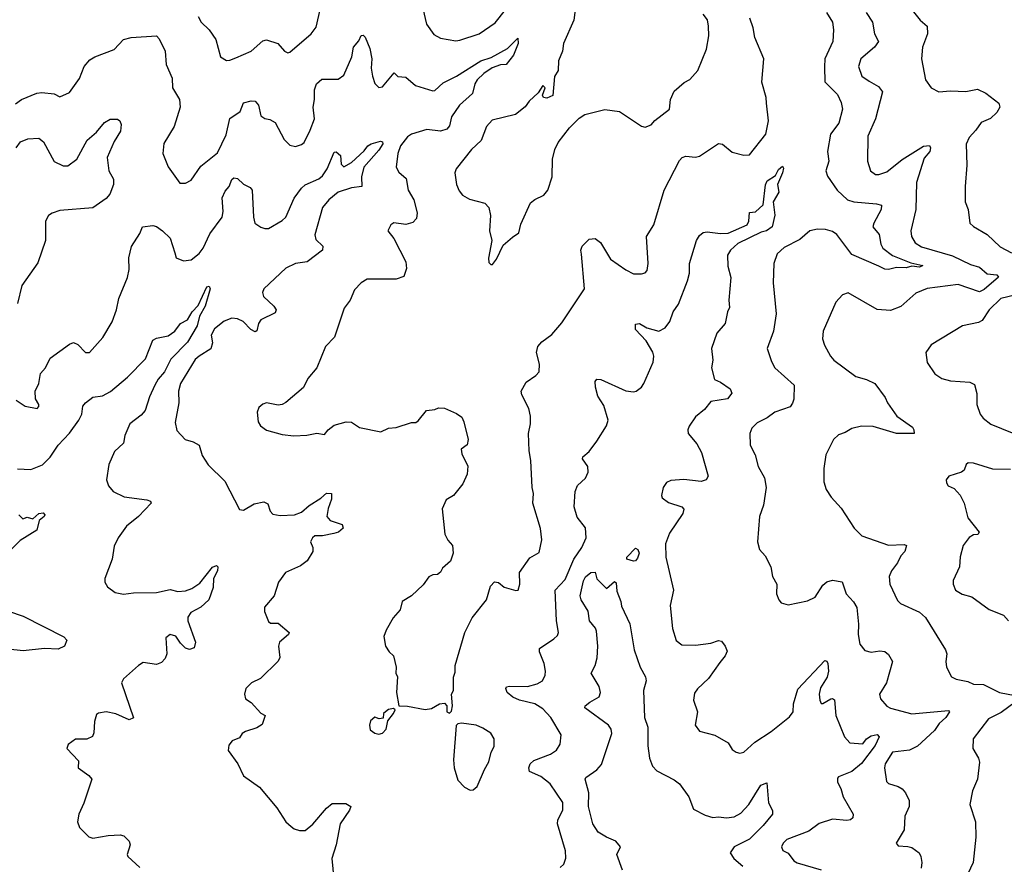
# Model space of a CAD drawing. Extents: x 2133461 to 2293071, y 753526 to 916327.
# Tile 279 of 459: x 2196717 to 2201814, y 874125 to 878498. Entities that reach past the tile are written whole.
import ezdxf

# ---------------------------------------------------------------- set-up
doc = ezdxf.new("R2010")
doc.units = 0

msp = doc.modelspace()

# ---------------------------------------------------------------- linework, layer by layer
at = {"layer": '0CON10XD'}
for points in [[(2197640, 878515), (2197656.9, 878485), (2197697.5, 878445), (2197731.8, 878395), (2197756, 878305), (2197787.3, 878287.3), (2197805, 878287.5), (2197835, 878300.8), (2197915, 878334.2), (2197975, 878387.5), (2197995, 878394.3), (2198053.8, 878375), (2198086.7, 878335), (2198105, 878326.7), (2198115, 878330), (2198225.4, 878424.6), (2198251.7, 878458.3), (2198273.1, 878556.9)], [(2198803.3, 878555), (2198821.9, 878475), (2198860.4, 878420.4), (2198895, 878401.9), (2198975, 878388.9), (2198995, 878391.1), (2199094.7, 878425.3), (2199177.8, 878482.2), (2199230.9, 878549.1)], [(2199596, 878575), (2199586, 878495), (2199532.5, 878375), (2199525.8, 878334.2), (2199506.7, 878285), (2199503.8, 878235), (2199485.7, 878204.3), (2199476.7, 878105), (2199445, 878091.2), (2199427.5, 878095), (2199423.8, 878106.2), (2199436.2, 878145), (2199425, 878156.7), (2199401.4, 878118.6), (2199354.3, 878075.7), (2199333, 878047), (2199283, 878007), (2199163.2, 877976.8), (2199132.9, 877945), (2199105, 877872), (2199055.6, 877825), (2198976.2, 877725), (2198968.8, 877705), (2198978.1, 877645), (2198991.7, 877611.7), (2199009.3, 877589.3), (2199045, 877567.8), (2199125, 877548), (2199145.8, 877525.8), (2199154.1, 877484.1), (2199149.2, 877405), (2199160, 877355), (2199143, 877263), (2199145, 877240), (2199155, 877230), (2199165, 877230), (2199185, 877257.5), (2199219.5, 877330.5), (2199268.3, 877371.7)], [(2201330, 878555), (2201378.8, 878495), (2201414.2, 878464.2), (2201415.4, 878424.6), (2201390.9, 878355), (2201384.3, 878295), (2201406.6, 878186.6), (2201434.3, 878144.3), (2201475, 878124.4), (2201535, 878130), (2201614.1, 878125.9), (2201675, 878137.5), (2201717.3, 878117.3), (2201785.5, 878065), (2201790.8, 878045), (2201775, 878017.5), (2201742.9, 877987.1), (2201694.6, 877965.4), (2201666.2, 877925), (2201632, 877888), (2201616.8, 877853.2), (2201619.4, 877745), (2201610.8, 877635), (2201612, 877555), (2201627.5, 877515), (2201636, 877445), (2201655, 877427.5), (2201725, 877385.6), (2201792.6, 877322.6), (2201850.9, 877290.9)], [(2198775, 877497.5), (2198771.4, 877468.6), (2198752.1, 877447.9), (2198715, 877437.1), (2198654.3, 877445.7), (2198637.5, 877435), (2198622.5, 877405), (2198654.2, 877364.2), (2198716, 877245), (2198719.5, 877210.5), (2198705, 877167.5), (2198665, 877153.8), (2198515, 877153.8), (2198485, 877136.2), (2198450.5, 877099.5), (2198427.5, 877045), (2198396, 877005), (2198346.1, 876853.9), (2198300, 876805), (2198254, 876695), (2198209.1, 876640.9), (2198185, 876593.3), (2198094.1, 876515.9), (2198075, 876506.2), (2198055, 876502), (2197995, 876513.3), (2197975, 876506.7), (2197955, 876490), (2197946.7, 876465), (2197951.2, 876415), (2197963.3, 876395), (2197995, 876372), (2198075, 876350.8), (2198135, 876342.5), (2198203.9, 876346.1), (2198255, 876356.7), (2198295, 876350), (2198313.3, 876375), (2198345, 876398.8), (2198406.1, 876416.1), (2198435, 876413.3), (2198475, 876386.2), (2198586.1, 876363.9), (2198625, 876382.5), (2198665, 876386.7), (2198745, 876412.5), (2198767, 876413), (2198779.3, 876420.7), (2198822.5, 876475), (2198865, 876480), (2198885, 876488.8), (2198915.9, 876485.9), (2198978.3, 876458.3), (2199005, 876440), (2199016.4, 876416.4), (2199038.8, 876325), (2199033.6, 876296.4), (2199002.5, 876275), (2199005, 876250), (2199036.4, 876186.4), (2199033.3, 876145), (2199010, 876095), (2198962.5, 876035), (2198925, 876012.5), (2198903.8, 875965), (2198917.5, 875835), (2198932.9, 875802.9), (2198956.7, 875775), (2198960, 875735), (2198946, 875694), (2198905, 875657.5), (2198895, 875637.5), (2198880, 875625), (2198855, 875623.3), (2198835, 875613.3), (2198805, 875572.5), (2198745.7, 875514.3), (2198696.7, 875485), (2198687.1, 875442.9), (2198649.5, 875400.5), (2198613.2, 875336.8), (2198602, 875305), (2198610, 875255), (2198628.8, 875225), (2198651.2, 875205), (2198666.2, 875145), (2198663.9, 875113.9), (2198672.5, 875095), (2198667.5, 875015), (2198680, 874945), (2198725, 874943.3), (2198815, 874926.2), (2198848, 874932), (2198890, 874955), (2198915, 874960), (2198927.5, 874945), (2198927.5, 874915), (2198941.7, 874908.3), (2198951.7, 874918.3), (2198956.7, 874945), (2198952.5, 875005), (2198962.5, 875025), (2198963, 875093), (2198970.7, 875119.3), (2198971.2, 875155), (2199021.1, 875325), (2199058.7, 875401.3), (2199133.3, 875495), (2199153.3, 875565), (2199175, 875587.5), (2199195, 875583.3), (2199225, 875560), (2199285, 875543.3), (2199297.5, 875545), (2199306.2, 875575), (2199303.8, 875635), (2199357.6, 875712.4), (2199405, 875740), (2199420, 875805), (2199412.8, 875862.8), (2199373.3, 875995), (2199377.1, 876045), (2199370, 876075), (2199363.5, 876215), (2199353.8, 876265), (2199350.9, 876355), (2199361.1, 876405), (2199360.8, 876445), (2199352, 876485), (2199316.2, 876555), (2199312, 876575), (2199338.8, 876621.2), (2199388.8, 876655), (2199405.8, 876675), (2199408.1, 876715), (2199392.2, 876775), (2199398.6, 876805), (2199419.8, 876830.2), (2199471.4, 876868.6), (2199522.4, 876927.6), (2199640, 877105), (2199625.6, 877284.4), (2199622.2, 877305), (2199629.2, 877325), (2199665, 877361.4), (2199695, 877364.4), (2199723.4, 877343.4), (2199775, 877258), (2199855, 877202), (2199895, 877181.2), (2199935, 877181.2), (2199955, 877187.5), (2199965, 877200), (2199970.8, 877235), (2199962, 877375), (2200000, 877435), (2200052.7, 877615), (2200131.7, 877768.3), (2200146.4, 877783.6), (2200165, 877790.5), (2200215, 877785.6), (2200235, 877791.4), (2200335, 877856.2), (2200355, 877853.8), (2200405, 877812), (2200465, 877795.7), (2200495, 877798.1), (2200579.5, 877905), (2200592.5, 877975), (2200582.5, 878065), (2200581.1, 878095), (2200558.5, 878175), (2200569.2, 878295), (2200522.8, 878405), (2200514.1, 878455), (2200496.1, 878505)], [(2199268.3, 877371.7), (2199300, 877395), (2199310.5, 877439.5), (2199361.2, 877548.8), (2199383, 877567), (2199430.3, 877589.7), (2199451.2, 877615), (2199473.8, 877685), (2199475.6, 877775), (2199486.9, 877825), (2199505, 877861.2), (2199562, 877938), (2199612.6, 877987.4), (2199642.6, 878007.4), (2199745, 878032.9), (2199821.7, 878021.7), (2199935, 877946.2), (2199955, 877942), (2199985, 877953.8), (2200004.1, 877975.9), (2200080, 878035), (2200085.6, 878085), (2200105, 878127.5), (2200156.9, 878173.1), (2200185, 878188.6), (2200227.1, 878235), (2200272.2, 878345), (2200283.6, 878415), (2200282.2, 878465), (2200277, 878497), (2200255, 878525.7)], [(2200893.5, 878535), (2200924.4, 878485), (2200930, 878445), (2200925.6, 878385), (2200884.7, 878295), (2200883.4, 878253.4), (2200885, 878176.7), (2200950.5, 878110.5), (2200969.2, 878069.2), (2200975.5, 878035), (2200957.6, 877962.4), (2200914.6, 877905), (2200899.1, 877815), (2200905.6, 877765), (2200890.6, 877715), (2200897.9, 877687.9), (2200948.9, 877615), (2201001.5, 877565), (2201035, 877554.2), (2201152.5, 877545), (2201177.6, 877537.6), (2201176.6, 877515), (2201137.8, 877445), (2201133.8, 877425), (2201165.5, 877385), (2201175.4, 877335), (2201185.4, 877315), (2201235, 877277), (2201329.7, 877239.7), (2201391.2, 877225), (2201375, 877215.8), (2201335, 877220.9), (2201305, 877213.7), (2201255, 877214.1), (2201214.1, 877204.1), (2201195, 877206.1), (2201165, 877221.6), (2201025, 877281.8), (2200946.1, 877386.1), (2200925, 877401), (2200888.4, 877411.6), (2200846.9, 877413.1), (2200806.2, 877405), (2200755, 877360), (2200675, 877318.9), (2200638, 877285), (2200620.8, 877235), (2200616.9, 877135), (2200632.7, 876975), (2200618.5, 876885), (2200586.9, 876795), (2200607.9, 876727.9), (2200625.8, 876695), (2200725.9, 876605.9), (2200723.5, 876533.5), (2200717.9, 876512.1), (2200705, 876494.2), (2200625, 876465.3), (2200586, 876436), (2200535, 876410), (2200507.2, 876382.8), (2200495.6, 876355), (2200498.6, 876295), (2200524.3, 876245), (2200540, 876185), (2200572.7, 876125), (2200580.5, 876075), (2200567.8, 875985), (2200546, 875925), (2200536, 875795), (2200546.7, 875755), (2200575, 875721.2), (2200604.4, 875665), (2200614, 875615), (2200636, 875575), (2200634.2, 875525), (2200646.2, 875495), (2200658.8, 875478.8), (2200695, 875468), (2200795, 875488.8), (2200835, 875508.8), (2200875, 875570.8), (2200895, 875586.7), (2200925, 875595.5), (2200975, 875587.1), (2200995.6, 875525), (2201033.9, 875483.9), (2201049.6, 875455), (2201058.8, 875368.8), (2201056.4, 875315), (2201065.7, 875265), (2201092, 875232), (2201125, 875223.1), (2201169.7, 875230.3), (2201195, 875227.5), (2201215, 875211.2), (2201234.2, 875175), (2201204.3, 875065), (2201167.5, 875005), (2201172.4, 874982.4), (2201205, 874944.2), (2201225, 874933.3), (2201335, 874904), (2201525, 874921.2), (2201530, 874915), (2201510.4, 874885), (2201476.2, 874853.8), (2201453, 874817), (2201365, 874736.8), (2201323.3, 874716.7), (2201235.8, 874705), (2201197.5, 874645), (2201193.7, 874623.7), (2201204.3, 874554.3), (2201215, 874542.5), (2201265, 874528.1), (2201285.4, 874515.4), (2201302.5, 874495), (2201321.1, 874455), (2201320.8, 874425), (2201299.2, 874375), (2201295, 874303.3), (2201253.3, 874235), (2201265, 874221.2), (2201315, 874217.5), (2201335, 874212.5), (2201372.5, 874185), (2201382.5, 874165), (2201386.7, 874135), (2201383.3, 874105)], [(2201099.1, 878535), (2201131.9, 878485), (2201142.5, 878425), (2201162, 878385), (2201142.5, 878355), (2201071.4, 878295), (2201058.6, 878255), (2201076.7, 878205), (2201115, 878179.4), (2201162.4, 878152.4), (2201182.9, 878125), (2201147.1, 877985), (2201107.9, 877895), (2201105.7, 877765), (2201120.8, 877715), (2201147, 877697), (2201165, 877696.9), (2201205, 877710), (2201285, 877774.4), (2201395, 877843.3), (2201426.7, 877846.7), (2201431.8, 877835), (2201428.5, 877815), (2201399.1, 877780.9), (2201358.9, 877655), (2201355.7, 877514.3), (2201330.4, 877405), (2201333.6, 877375), (2201352.7, 877342.7), (2201385, 877321.1), (2201545, 877275.3), (2201639.5, 877229.5), (2201685, 877216.4), (2201725, 877182.7), (2201775, 877177.3), (2201784.4, 877165), (2201708.8, 877101.2), (2201685, 877088.1), (2201575, 877126.9), (2201415, 877105.9), (2201355, 877081.5), (2201277.9, 877012.1), (2201225, 876992.2), (2201155, 876998.1), (2201005, 877083.8), (2200975.9, 877074.1), (2200941.2, 877035), (2200875.7, 876885), (2200872.5, 876845), (2200882.1, 876812.1), (2200914, 876755), (2200932, 876735), (2201045, 876650), (2201100, 876635), (2201143.3, 876615), (2201197.5, 876542.5), (2201208.8, 876515), (2201258, 876445), (2201337.9, 876387.9), (2201345.8, 876374.2), (2201346.7, 876355), (2201255, 876355.6), (2201135, 876391.8), (2201075, 876393.3), (2201025, 876381.9), (2200990, 876360), (2200955, 876348), (2200928.8, 876325), (2200890, 876245), (2200879.2, 876175), (2200880, 876105), (2200892, 876065), (2200918, 876025), (2200969.1, 875969.1), (2201035.7, 875865.7), (2201076.2, 875825), (2201215, 875777.8), (2201295, 875780), (2201307.5, 875775), (2201298.8, 875745), (2201277.3, 875722.7), (2201260.8, 875685), (2201230, 875645), (2201218.2, 875615), (2201221.9, 875575), (2201260.7, 875490.7), (2201276.2, 875475), (2201375, 875430.5), (2201405, 875402.5), (2201508.6, 875235), (2201515.6, 875215), (2201510.6, 875175), (2201514, 875145), (2201541.2, 875095), (2201565, 875083.1), (2201625, 875071.9), (2201655, 875057.5), (2201705.4, 875055.4), (2201788.8, 875015), (2201869.2, 874999.2)], [(2196695, 878062.7), (2196726, 878084), (2196805, 878117.8), (2196831.3, 878121.3), (2196894.3, 878114.3), (2196925, 878098.8), (2196975, 878120), (2197026.1, 878193.9), (2197050, 878255), (2197080.3, 878289.7), (2197105, 878306), (2197205, 878343.6), (2197254.6, 878395.4), (2197294.5, 878405.5), (2197424.2, 878414.2), (2197439.3, 878399.3), (2197468.9, 878335), (2197474.4, 878265), (2197505.7, 878195.7), (2197507.5, 878145), (2197543.3, 878085), (2197547.8, 878045), (2197515.7, 877945), (2197463.4, 877856.6), (2197457.5, 877805), (2197485.6, 877735.6), (2197545, 877652), (2197575, 877650.8), (2197605, 877667.5), (2197655, 877739.2), (2197741.1, 877808.9), (2197785, 877902), (2197804, 877986), (2197858.3, 878021.7), (2197875, 878066.7), (2197915, 878078), (2197935, 878076), (2197952.5, 878055), (2197965, 878000), (2197985, 877986.2), (2198010.8, 877980.8), (2198038.8, 877965), (2198085, 877876.7), (2198115, 877848), (2198145, 877842), (2198175, 877850.8), (2198188.7, 877861.3), (2198220.6, 877925), (2198242.2, 877985), (2198235.5, 878045), (2198243.3, 878085), (2198242.5, 878135), (2198252.5, 878165), (2198280.7, 878189.3), (2198365, 878190), (2198395, 878210.8), (2198436.1, 878305), (2198443.9, 878356.1), (2198471.9, 878388.1), (2198485, 878416.2), (2198495, 878418), (2198505, 878408), (2198528.4, 878348.4), (2198539.7, 878295), (2198536.3, 878246.3), (2198542.5, 878205), (2198555, 878167.5), (2198575, 878146.7), (2198595, 878150), (2198655, 878223.3), (2198675, 878204.2), (2198715, 878199.4), (2198765, 878156.9), (2198855, 878130), (2198865, 878131.9), (2198909, 878171), (2198977.1, 878205), (2199104.5, 878285.5), (2199157.5, 878302.5), (2199241.7, 878348.2), (2199295, 878402.5), (2199296.4, 878375), (2199273.4, 878315), (2199235, 878266.5), (2199205, 878264.8), (2199161.7, 878248.3), (2199120, 878220), (2199085, 878186.6), (2199072.5, 878165), (2199060.3, 878115), (2198993.9, 878056.1), (2198951.6, 877995), (2198941.6, 877948.4), (2198928.3, 877931.7), (2198895, 877920.9), (2198825, 877928.8), (2198745, 877905.9), (2198725, 877891.8), (2198688.8, 877845), (2198674.6, 877805), (2198665.7, 877735), (2198678.7, 877708.7), (2198718.1, 877675), (2198728.5, 877615), (2198757.1, 877565), (2198775, 877497.5)], [(2196698.8, 877835), (2196720, 877865), (2196758.3, 877881.7), (2196815, 877884), (2196839.2, 877865), (2196895, 877764.2), (2196941.2, 877741.2), (2196965, 877740.4), (2197012.9, 877775), (2197065.9, 877874.1), (2197114, 877915), (2197155, 877966), (2197185, 877983.1), (2197222.2, 877982.2), (2197234.6, 877974.6), (2197242.7, 877955), (2197239.1, 877920.9), (2197205, 877867.5), (2197169.2, 877785), (2197178.8, 877715), (2197202, 877672), (2197201.4, 877645), (2197183.1, 877595), (2197165, 877572.2), (2197095, 877522.9), (2196925, 877509.1), (2196885, 877496.9), (2196865, 877484.3), (2196849.5, 877455), (2196849.5, 877355), (2196810.7, 877239.3), (2196728.2, 877121.8), (2196705, 877028)], [(2196698.3, 876528.3), (2196745, 876496.7), (2196806.7, 876485), (2196815.6, 876494.4), (2196815.8, 876505), (2196798.8, 876535), (2196796, 876575), (2196815.4, 876614.6), (2196823.5, 876666.5), (2196850.8, 876695), (2196874.2, 876745), (2196975, 876818), (2196995, 876826.2), (2197016.8, 876816.8), (2197057.5, 876775), (2197077.5, 876775), (2197146.8, 876853.2), (2197195, 876933.3), (2197218.1, 876995), (2197229.2, 877055), (2197275, 877162.5), (2197283.3, 877205), (2197281.1, 877265), (2197295, 877323.3), (2197338.3, 877391.7), (2197352.5, 877425), (2197405, 877432.5), (2197425, 877426.7), (2197456.7, 877405), (2197495, 877367.5), (2197519.3, 877290.7), (2197527.5, 877265), (2197565, 877248.8), (2197605, 877254), (2197645, 877288), (2197665.6, 877315), (2197701.1, 877388.9), (2197764.6, 877475), (2197770.8, 877505), (2197764.7, 877575.3), (2197779.5, 877610.5), (2197801.4, 877635), (2197815, 877670), (2197825, 877678.8), (2197845, 877676.2), (2197875, 877645.8), (2197908.9, 877628.9), (2197920, 877615), (2197926.2, 877475), (2197933.3, 877445), (2197965, 877423.1), (2197985, 877416.2), (2198005, 877417.3), (2198075, 877457.5), (2198093.9, 877475), (2198136.7, 877573.3), (2198174.8, 877625.2), (2198195, 877642.1), (2198265, 877673.6), (2198285, 877690), (2198307.5, 877725), (2198345, 877812), (2198355, 877814.2), (2198376.7, 877795), (2198380.2, 877750.2), (2198395, 877735.8), (2198435, 877758.9), (2198500.4, 877819.6), (2198519.5, 877845), (2198536, 877855), (2198585, 877868.8), (2198595.3, 877865.3), (2198596.8, 877855), (2198575, 877822.1), (2198498, 877735), (2198486.1, 877683.9), (2198487.3, 877635), (2198435, 877626.7), (2198364.8, 877605.2), (2198316.2, 877565), (2198284.7, 877525), (2198244.6, 877384.6), (2198250.4, 877360.4), (2198285.8, 877325), (2198284.2, 877305), (2198204, 877245), (2198145, 877235.4), (2198095, 877211.9), (2197980.8, 877105), (2197974.4, 877085), (2197978.1, 877065), (2198032.5, 877015), (2198043.8, 876995), (2198040, 876980), (2197965, 876944.4), (2197952.3, 876925), (2197945, 876886.2), (2197935, 876881.8), (2197913.1, 876893.1), (2197874, 876935), (2197845, 876948.9), (2197815, 876952.2), (2197775, 876936.4), (2197725, 876897.1), (2197708.2, 876865), (2197714.7, 876825), (2197706.7, 876793.3), (2197645, 876756.6), (2197625, 876737.9), (2197549.6, 876615), (2197538.2, 876575), (2197540.8, 876515), (2197522.3, 876412.3), (2197530.5, 876370.5), (2197573.9, 876323.9), (2197615, 876312), (2197645, 876294.2), (2197662, 876242), (2197692.4, 876192.4), (2197779.2, 876109.2), (2197855, 875961.2), (2197875, 875959.2), (2197929.6, 875990.4), (2197981.1, 876001.1), (2198001.7, 875991.7), (2198013.7, 875953.7), (2198027.8, 875937.8), (2198065, 875931.1), (2198140, 875935), (2198175, 875947.8), (2198215, 875983.3), (2198275, 876020.8), (2198305, 876047.1), (2198330, 876045), (2198330.5, 876015), (2198312.9, 875967.1), (2198306.4, 875925), (2198324.7, 875904.7), (2198386.7, 875885), (2198391.2, 875865), (2198366.2, 875845), (2198342.6, 875837.4), (2198285, 875825.5), (2198245, 875825.6), (2198232, 875815), (2198222.5, 875795), (2198234, 875765), (2198234, 875745), (2198205, 875696.2), (2198170.6, 875669.4), (2198092.5, 875635), (2198056.2, 875585), (2198033.3, 875515), (2197984.1, 875455.9), (2197983.9, 875433.9), (2198005, 875381.2), (2198015, 875374), (2198055, 875374), (2198112, 875325), (2198108, 875315), (2198060.8, 875275), (2198055.8, 875255), (2198063.8, 875195), (2198055, 875176.7), (2197963.4, 875086.6), (2197915.9, 875064.1), (2197886.7, 875035), (2197880, 875005), (2197885, 874982.5), (2197915, 874962.5), (2197965, 874907.5), (2197987.5, 874895), (2197972, 874848), (2197945, 874831.2), (2197885, 874813.3), (2197868.3, 874801.7), (2197855, 874780), (2197815.9, 874764.1), (2197798.6, 874741.4), (2197796.2, 874715), (2197845.7, 874645.7), (2197875, 874583.3), (2197958.8, 874525), (2198047.3, 874417.3), (2198093.8, 874345), (2198121.2, 874321.2), (2198138.3, 874308.3), (2198165, 874300), (2198195, 874300), (2198235, 874332), (2198305, 874416), (2198335, 874439.2), (2198405, 874439.2), (2198430, 874425), (2198424.2, 874405), (2198375.6, 874334.4), (2198354.3, 874225), (2198333.3, 874155), (2198348, 873995)], [(2199482.5, 875292.5), (2199500, 875310), (2199505.6, 875325), (2199496.1, 875385), (2199489.4, 875545), (2199541.1, 875598.9), (2199584.8, 875705.2), (2199627.3, 875765), (2199649.4, 875815), (2199645, 875866.7), (2199602, 875922), (2199587.8, 875975), (2199591.4, 876055), (2199605, 876086.2), (2199645, 876123.3), (2199660, 876155), (2199657.5, 876185), (2199630, 876225), (2199631.2, 876235), (2199665, 876262.9), (2199704.2, 876315), (2199754.2, 876395), (2199762.5, 876425), (2199740.3, 876500.3), (2199709.5, 876549.5), (2199697.1, 876595), (2199696.2, 876625), (2199705, 876636.7), (2199725, 876634.2), (2199855, 876575.6), (2199895, 876570.6), (2199908.8, 876575), (2199935, 876595.6), (2199948.2, 876615), (2199995.6, 876725), (2200000, 876755), (2199995, 876776.7), (2199959.2, 876835), (2199905, 876894), (2199905, 876921.2), (2199925, 876925.6), (2199962.7, 876902.7), (2200025, 876884.4), (2200057.3, 876902.7), (2200081.9, 876935), (2200098.9, 876985), (2200127.5, 877025), (2200173.6, 877145), (2200183.5, 877185), (2200184.5, 877235), (2200220.6, 877355), (2200235, 877380), (2200254.4, 877395.6), (2200275, 877400), (2200345, 877390.6), (2200385, 877393.1), (2200482, 877435), (2200491.2, 877455), (2200495, 877500), (2200525, 877503.8), (2200565, 877538.8), (2200577.7, 877642.3), (2200586.6, 877663.4), (2200629.7, 877690.3), (2200645, 877721.9), (2200665, 877740), (2200670.3, 877729.7), (2200666.2, 877705), (2200639.1, 877645), (2200646.2, 877605), (2200617.1, 877555), (2200626.2, 877485), (2200611.2, 877425), (2200583.3, 877405), (2200555, 877398), (2200435, 877338.8), (2200396, 877305), (2200381.3, 877278.7), (2200381.9, 877221.9), (2200397.2, 877162.8), (2200388.5, 877045), (2200392, 877008), (2200380, 876985), (2200368, 876925), (2200326.4, 876875), (2200298.6, 876795), (2200304.3, 876735), (2200298.6, 876695), (2200314, 876635), (2200345, 876621.4), (2200395, 876585.8), (2200403.8, 876565), (2200380, 876535), (2200295, 876520.8), (2200261.2, 876478.8), (2200215, 876441.2), (2200182.5, 876392.5), (2200176.1, 876373.9), (2200178, 876355), (2200221.9, 876301.9), (2200246.3, 876256.3), (2200280, 876135), (2200270, 876115), (2200245, 876107.5), (2200155, 876117.8), (2200087.3, 876112.7), (2200065, 876101.2), (2200047.5, 876075), (2200038.8, 876035), (2200043, 876023), (2200075, 875998.1), (2200145, 875976), (2200153.9, 875963.9), (2200148.7, 875941.3), (2200080.6, 875839.4), (2200059.2, 875785), (2200061.5, 875715), (2200101.9, 875545), (2200084.4, 875465), (2200095.5, 875345.5), (2200115, 875283.8), (2200145, 875260.6), (2200215, 875260), (2200295, 875269.4), (2200335, 875284), (2200350.5, 875280.5), (2200368.8, 875255), (2200378.3, 875228.3), (2200368.6, 875205), (2200340.5, 875169.5), (2200282.4, 875087.6), (2200225, 875034), (2200209.1, 875010.9), (2200204.3, 874975), (2200225.8, 874915), (2200214, 874845), (2200235, 874813.8), (2200315, 874793.8), (2200383.6, 874753.6), (2200405, 874720), (2200425, 874706.2), (2200445, 874700), (2200465, 874706.2), (2200523.1, 874756.9), (2200607.2, 874812.8), (2200702.2, 874887.8), (2200720.4, 874915), (2200723.1, 874955), (2200745, 875031.2), (2200885, 875180.8), (2200895, 875176), (2200899.5, 875165), (2200903.8, 875125), (2200896.2, 875093.8), (2200861.5, 875038.5), (2200855.8, 875005.8), (2200858.8, 874975), (2200865, 874957.5), (2200875, 874957.5), (2200915, 874982.5), (2200925, 874983.8), (2200935, 874976.7), (2200942.1, 874895), (2200986.9, 874785), (2201014.3, 874754.3), (2201080.9, 874749.1), (2201099.6, 874775), (2201125, 874790.6), (2201155, 874797.5), (2201165.7, 874785.7), (2201145, 874740), (2201075, 874647.3), (2201025, 874606.2), (2200955, 874578), (2200949.5, 874570.5), (2200949.5, 874549.5), (2200967.6, 874517.6), (2200980.4, 874475), (2201031.4, 874385), (2201030, 874365), (2201016.7, 874355), (2200998, 874352), (2200925, 874359.1), (2200855, 874335.6), (2200802.7, 874297.3), (2200687.3, 874252.7), (2200668.8, 874235), (2200660, 874215), (2200667, 874197), (2200695, 874183.3), (2200723.4, 874143.4), (2200742.2, 874132.2), (2200865, 874096.6)], [(2196705, 876171.8), (2196775, 876169.4), (2196835, 876193.1), (2196875, 876233.1), (2196915.5, 876295), (2196975, 876357.5), (2197022.5, 876425), (2197038.5, 876455), (2197043.3, 876496.7), (2197056.9, 876515), (2197095, 876544.2), (2197145, 876551.1), (2197187.2, 876572.8), (2197275, 876647.1), (2197368, 876742), (2197405, 876839.2), (2197425, 876848.9), (2197485, 876860.9), (2197520, 876885), (2197549.2, 876925), (2197585.4, 876944.6), (2197609.4, 876985), (2197641.2, 877018.8), (2197685, 877114), (2197698.3, 877118.3), (2197702.5, 877105), (2197677.3, 877015), (2197647.8, 876962.2), (2197635, 876912.3), (2197585, 876827.8), (2197499.1, 876740.9), (2197466.8, 876675), (2197433.3, 876636.7), (2197416.4, 876605), (2197388.3, 876545), (2197366.7, 876475), (2197345, 876450.2), (2197286.8, 876405), (2197261.2, 876345), (2197253.3, 876305), (2197207.9, 876262.1), (2197178.9, 876195), (2197165.8, 876115), (2197176.2, 876085), (2197201.2, 876055), (2197257.1, 876027.1), (2197375, 876012.5), (2197393.3, 876005), (2197397.5, 875995), (2197332.5, 875925), (2197270, 875875), (2197225.6, 875815), (2197205, 875772.5), (2197195.6, 875704.4), (2197156.7, 875605), (2197156.7, 875585), (2197170.7, 875560.7), (2197211.7, 875531.7), (2197253.5, 875523.5), (2197305, 875530.4), (2197425, 875531.6), (2197495, 875548.5), (2197535, 875537.5), (2197575, 875541.2), (2197607.2, 875552.8), (2197649.1, 875580.9), (2197715, 875663.5), (2197735, 875672), (2197742, 875665), (2197740.6, 875645), (2197720, 875605), (2197717.5, 875557.5), (2197695.4, 875495), (2197655, 875456.9), (2197601.9, 875428.1), (2197587.7, 875405), (2197587.3, 875385), (2197626.9, 875275), (2197619.2, 875245), (2197595, 875237.3), (2197575, 875244.5), (2197549.2, 875269.2), (2197525, 875305.6), (2197495, 875314), (2197472.9, 875297.1), (2197478.6, 875215), (2197469.1, 875190.9), (2197450.9, 875169.1), (2197425, 875158.6), (2197355, 875170), (2197331.2, 875155), (2197254.5, 875085.5), (2197244.3, 875065), (2197305, 874883.8), (2197282.9, 874872.9), (2197215, 874904.2), (2197165, 874913.8), (2197125, 874907.5), (2197115, 874900), (2197103.3, 874865), (2197100, 874805), (2197093, 874787), (2197065, 874773.3), (2197005, 874773.3), (2196967.5, 874745), (2196960, 874725), (2197020.7, 874660.7), (2197018.8, 874625), (2197074.2, 874585), (2197090, 874565), (2197049.3, 874440.7), (2197022.5, 874385), (2197016.2, 874345), (2197026.1, 874316.1), (2197075, 874267.5), (2197095, 874260), (2197175, 874274.2), (2197237, 874277), (2197255, 874272), (2197283.3, 874245), (2197288.8, 874225), (2197273.8, 874175), (2197276.2, 874165), (2197338.3, 874108.3)], [(2201875, 877073.1), (2201795, 877054.6), (2201735.5, 876995), (2201699.8, 876940.2), (2201680.3, 876929.7), (2201597.3, 876912.7), (2201435.9, 876814.1), (2201406.7, 876775), (2201415, 876723.3), (2201454, 876665), (2201489.7, 876639.7), (2201535, 876628.6), (2201635, 876621.2), (2201659.5, 876609.5), (2201671.7, 876561.7), (2201670.8, 876505), (2201689.2, 876455), (2201704, 876435), (2201743.7, 876403.7), (2201855, 876358.8)], [(2201845, 876169.2), (2201755, 876171.4), (2201655, 876202.2), (2201626.9, 876203.1), (2201616, 876195), (2201605.8, 876165), (2201592.5, 876155), (2201526.2, 876133.8), (2201512.5, 876115), (2201515, 876100), (2201522.5, 876085), (2201555, 876070), (2201585, 876036.2), (2201605.8, 875995), (2201625, 875918.8), (2201683.3, 875845), (2201676.9, 875833.1), (2201655, 875830.6), (2201632.3, 875817.7), (2201601.5, 875775), (2201585, 875717.5), (2201581.4, 875665), (2201549.2, 875595), (2201548.6, 875575), (2201561.9, 875545), (2201595, 875524.4), (2201645, 875510.6), (2201734.6, 875444.6), (2201810, 875415), (2201835.8, 875385)], [(2196712.5, 875935), (2196733, 875913), (2196755, 875922.5), (2196785, 875913.3), (2196815, 875941.2), (2196837.5, 875945), (2196846.7, 875935), (2196843.8, 875925), (2196817.5, 875905), (2196805.5, 875854.5), (2196718.9, 875801.1), (2196672.5, 875755)], [(2199895, 875693.8), (2199860, 875705), (2199858.8, 875715), (2199905, 875762), (2199916.9, 875755), (2199923.3, 875735), (2199915, 875710), (2199905, 875696.7), (2199895, 875693.8)], [(2199836.4, 874095), (2199808.5, 874175), (2199826.7, 874215), (2199802.9, 874245), (2199755, 874265.4), (2199711.6, 874291.6), (2199682.9, 874335), (2199660.8, 874425), (2199663.3, 874495), (2199643.1, 874565), (2199648, 874575), (2199705, 874613.8), (2199728.6, 874641.4), (2199782, 874802), (2199778.8, 874825), (2199765, 874845.5), (2199642, 874935), (2199643.8, 874945), (2199668, 874965), (2199717.2, 874992.8), (2199724.2, 875015), (2199716, 875045), (2199674.3, 875115), (2199695.5, 875155), (2199705.3, 875194.7), (2199709.6, 875255), (2199702.2, 875332.2), (2199697.1, 875347.1), (2199665.7, 875385), (2199659.4, 875435), (2199623.3, 875495), (2199618.2, 875515), (2199635, 875592.5), (2199645, 875613.3), (2199672.5, 875635), (2199695, 875636.7), (2199705, 875602.5), (2199755, 875552.5), (2199795, 875588.8), (2199805, 875582.5), (2199808.3, 875538.3), (2199829.4, 875485), (2199831.4, 875461.4), (2199875, 875370), (2199898.2, 875235), (2199928.8, 875145), (2199956.9, 875095), (2199959.4, 875075), (2199945.6, 875025), (2199951.2, 874885), (2199969.1, 874835), (2199968.6, 874738.6), (2199976.5, 874675), (2199992.9, 874632.9), (2200015, 874609.4), (2200105, 874562.5), (2200131.9, 874541.9), (2200180, 874475), (2200205, 874410.8), (2200265, 874378.6), (2200305, 874367.1), (2200335, 874370.6), (2200375, 874365.6), (2200415, 874371.5), (2200450.2, 874389.8), (2200490.5, 874435), (2200553.8, 874535), (2200585, 874547.5), (2200593.7, 874443.7), (2200613.7, 874403.7), (2200614.5, 874385), (2200566.1, 874325), (2200495.3, 874255), (2200415.5, 874215), (2200394.6, 874185), (2200414.3, 874154.3), (2200460.6, 874115)], [(2196658.6, 875435), (2196735, 875410), (2196945, 875303.3), (2196960, 875285), (2196948.8, 875255), (2196915, 875239.6), (2196845, 875241.8), (2196735, 875230), (2196655, 875238.6)], [(2199515, 874108.8), (2199533.3, 874125), (2199543.9, 874156.1), (2199542, 874195), (2199500, 874335), (2199503.1, 874355), (2199528.9, 874405), (2199527.8, 874445), (2199462.3, 874542.3), (2199415, 874578.9), (2199356.2, 874605), (2199352.9, 874625), (2199360, 874645), (2199378.3, 874661.7), (2199464, 874695), (2199495, 874715.8), (2199515, 874747.5), (2199519.2, 874795), (2199465.5, 874885), (2199425, 874929.6), (2199383.1, 874955), (2199304.1, 874974.1), (2199269.8, 874989.8), (2199240.4, 875015), (2199233.1, 875035), (2199236.9, 875043.1), (2199252.5, 875047.5), (2199345, 875045.9), (2199395, 875059.2), (2199422.9, 875075), (2199436.3, 875103.7), (2199438.9, 875125), (2199432.2, 875165), (2199406.7, 875225), (2199407.6, 875242.4), (2199482.5, 875292.5)], [(2198575, 874798.8), (2198595, 874804), (2198613.3, 874825), (2198621.7, 874868.3), (2198652.5, 874905), (2198660, 874925), (2198651.7, 874931.7), (2198625, 874926.7), (2198610, 874915), (2198600, 874905), (2198598.3, 874881.7), (2198578.3, 874878.3), (2198555, 874887.5), (2198533, 874867), (2198527.5, 874845), (2198530.7, 874820.7), (2198555, 874803.8), (2198575, 874798.8)], [(2201870, 874965), (2201798.3, 874911.7), (2201731.7, 874878.3), (2201652.7, 874775), (2201650.9, 874725), (2201680, 874675), (2201685.7, 874654.3), (2201675.8, 874565), (2201648.6, 874505), (2201635.8, 874435), (2201664.4, 874345), (2201666.9, 874265), (2201653.1, 874135), (2201625.8, 874075)], [(2199048.3, 874508.3), (2199065, 874510), (2199085, 874527.5), (2199122, 874615), (2199145.6, 874655), (2199157.8, 874705), (2199172.9, 874735), (2199172.5, 874775), (2199155, 874803.8), (2199115, 874830), (2199080, 874845), (2199003.6, 874856.4), (2198985, 874852.5), (2198977, 874843), (2198962, 874665), (2198966.2, 874625), (2198985, 874560), (2199020, 874525), (2199048.3, 874508.3)]]:
    msp.add_lwpolyline(points, dxfattribs=at)

doc.saveas('drawing.dxf')
